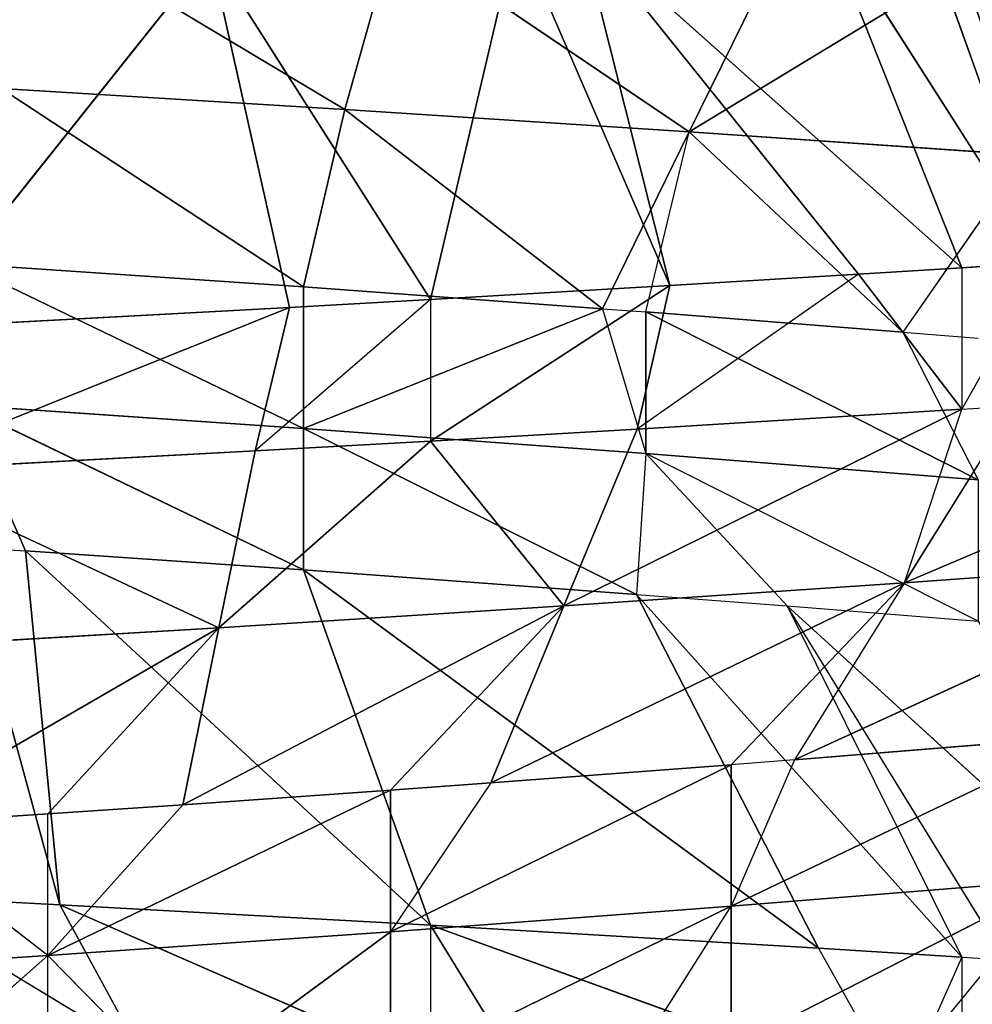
# Model space of a CAD drawing. Extents: x 186 to 416, y 0 to 124.
# Tile 285 of 656: x 245.762 to 246.351, y 120.433 to 121.041. Entities that reach past the tile are written whole.
import ezdxf

# ---------------------------------------------------------------- set-up
doc = ezdxf.new("R2010")
doc.units = 0
doc.header["$LTSCALE"] = 25.4
doc.layers.get('0').update_dxf_attribs({"color": 13, "linetype": 'CONTINUOUS'})

# ---------------------------------------------------------------- blocks, each defined once
blk = doc.blocks.new('PILLS-I-PLAFON-8266-8272_0')
at = {"color": 250}
for p, q in [((60.85142, 52.99337, 3.39815), (60.6, 53.00964, 3.49916)), ((60.6, 53.00964, 3.49916), (60.83025, 52.996, 3.48682)), ((60.85142, 52.99337, 3.39815), (60.6, 53.00964, 3.49916)), ((60.80788, 52.80788, 3.5962), (60.6, 53.00964, 3.49916)), ((60.80788, 52.80788, 3.5962), (60.6, 53.00964, 3.49916)), ((60.6, 53.00964, 3.49916), (60.83025, 52.996, 3.48682)), ((60.85142, 52.99337, 3.39815), (60.6183, 53.00956, 3.41071)), ((60.6183, 53.00956, 3.41071), (60.80257, 52.61764, 3.1794)), ((60.6183, 53.00956, 3.41071), (60.80257, 52.61764, 3.1794)), ((60.85142, 52.99337, 3.39815), (60.6183, 53.00956, 3.41071)), ((60.85142, 52.99337, 3.39815), (60.80257, 52.61764, 3.1794)), ((60.85142, 52.99337, 3.39815), (60.80257, 52.61764, 3.1794)), ((60.80788, 52.80788, 3.5962), (60.83025, 52.996, 3.48682)), ((60.80788, 52.80788, 3.5962), (60.83025, 52.996, 3.48682)), ((60.93861, 52.98002, 3.39323), (60.83025, 52.996, 3.48682)), ((60.85142, 52.99337, 3.39815), (60.83025, 52.996, 3.48682)), ((60.83025, 52.996, 3.48682), (60.93862, 52.98001, 3.48073)), ((60.93861, 52.98002, 3.39323), (60.85142, 52.99337, 3.39815)), ((60.93861, 52.98002, 3.39323), (60.80257, 52.61764, 3.1794)), ((60.93861, 52.98002, 3.39323), (60.80257, 52.61764, 3.1794)), ((60.93862, 52.98001, 3.48073), (60.80788, 52.80788, 3.5962)), ((60.93862, 52.98001, 3.48073), (60.80788, 52.80788, 3.5962)), ((61.08647, 52.94799, 3.38461), (60.93861, 52.98002, 3.39323)), ((60.93861, 52.98002, 3.39323), (60.93862, 52.98001, 3.48073)), ((60.93861, 52.98002, 3.39323), (60.99195, 52.58108, 3.16586)), ((60.93861, 52.98002, 3.39323), (60.99195, 52.58108, 3.16586)), ((61.08647, 52.94799, 3.38461), (60.93861, 52.98002, 3.39323)), ((61.08647, 52.94799, 3.38461), (60.93862, 52.98001, 3.48073)), ((60.93862, 52.98001, 3.48073), (61.06639, 52.95304, 3.4733)), ((61.08647, 52.94799, 3.38461), (60.93862, 52.98001, 3.48073)), ((60.93862, 52.98001, 3.48073), (61.06639, 52.95304, 3.4733)), ((60.93862, 52.98001, 3.48073), (61.02108, 52.7691, 3.58268)), ((60.93862, 52.98001, 3.48073), (61.02108, 52.7691, 3.58268)), ((61.06639, 52.95304, 3.4733), (61.02108, 52.7691, 3.58268)), ((61.06639, 52.95304, 3.4733), (61.02108, 52.7691, 3.58268)), ((61.20303, 52.91405, 3.37756), (61.06639, 52.95304, 3.4733)), ((61.06639, 52.95304, 3.4733), (61.26694, 52.89204, 3.46109)), ((61.08647, 52.94799, 3.38461), (61.06639, 52.95304, 3.4733)), ((61.06639, 52.95304, 3.4733), (61.26694, 52.89204, 3.46109)), ((61.08647, 52.94799, 3.38461), (60.99195, 52.58108, 3.16586)), ((61.08647, 52.94799, 3.38461), (60.99195, 52.58108, 3.16586)), ((61.08647, 52.94799, 3.38461), (61.03087, 52.57052, 3.16297)), ((61.08647, 52.94799, 3.38461), (61.03087, 52.57052, 3.16297)), ((61.20303, 52.91405, 3.37756), (61.08647, 52.94799, 3.38461)), ((61.20303, 52.91405, 3.37756), (61.03087, 52.57052, 3.16297)), ((61.20303, 52.91405, 3.37756), (61.03087, 52.57052, 3.16297)), ((61.20303, 52.91405, 3.37756), (61.26694, 52.89204, 3.46109)), ((61.26693, 52.89204, 3.37359), (61.20303, 52.91405, 3.37756)), ((61.02108, 52.7691, 3.58268), (61.26694, 52.89204, 3.46109)), ((61.02108, 52.7691, 3.58268), (61.26694, 52.89204, 3.46109)), ((61.03087, 52.57052, 3.16297), (61.26693, 52.89204, 3.37359)), ((61.03087, 52.57052, 3.16297), (61.26693, 52.89204, 3.37359)), ((61.26693, 52.89204, 3.37359), (61.17849, 52.52038, 3.15161)), ((61.26693, 52.89204, 3.37359), (61.17849, 52.52038, 3.15161)), ((61.2315, 52.70304, 3.56842), (61.26694, 52.89204, 3.46109)), ((61.26693, 52.89204, 3.37359), (61.26694, 52.89204, 3.46109)), ((61.31799, 52.87265, 3.37036), (61.26693, 52.89204, 3.37359)), ((61.31799, 52.87265, 3.37036), (61.26694, 52.89204, 3.46109)), ((61.26694, 52.89204, 3.46109), (61.29945, 52.87988, 3.45904)), ((61.2315, 52.70304, 3.56842), (61.29945, 52.87988, 3.45904)), ((61.31799, 52.87265, 3.37036), (61.17849, 52.52038, 3.15161)), ((61.31799, 52.87265, 3.37036), (61.17849, 52.52038, 3.15161)), ((61.31799, 52.87265, 3.37036), (61.238, 52.49538, 3.14686)), ((61.31799, 52.87265, 3.37036), (61.238, 52.49538, 3.14686)), ((60.80788, 52.80788, 3.5962), (60.59688, 52.82019, 3.60872)), ((60.80788, 52.80788, 3.5962), (60.59688, 52.82019, 3.60872)), ((60.80788, 52.80788, 3.5962), (60.59721, 52.63075, 3.71809)), ((60.80788, 52.80788, 3.5962), (60.59721, 52.63075, 3.71809)), ((60.70209, 52.62743, 3.71122), (60.80788, 52.80788, 3.5962)), ((60.70209, 52.62743, 3.71122), (60.80788, 52.80788, 3.5962)), ((60.80788, 52.80788, 3.5962), (60.78551, 52.61976, 3.70557)), ((60.80788, 52.80788, 3.5962), (60.78551, 52.61976, 3.70557)), ((60.80788, 52.80788, 3.5962), (61.02108, 52.7691, 3.58268)), ((60.80788, 52.80788, 3.5962), (61.02108, 52.7691, 3.58268)), ((61.52367, 52.777, 3.44435), (61.2315, 52.70304, 3.56842)), ((61.52367, 52.777, 3.44435), (61.2315, 52.70304, 3.56842)), ((61.02108, 52.7691, 3.58268), (60.78551, 52.61976, 3.70557)), ((61.02108, 52.7691, 3.58268), (60.78551, 52.61976, 3.70557)), ((60.91388, 52.59908, 3.69655), (61.02108, 52.7691, 3.58268)), ((60.91388, 52.59908, 3.69655), (61.02108, 52.7691, 3.58268)), ((60.97577, 52.58516, 3.69205), (61.02108, 52.7691, 3.58268)), ((60.97577, 52.58516, 3.69205), (61.02108, 52.7691, 3.58268)), ((61.2315, 52.70304, 3.56842), (61.02108, 52.7691, 3.58268)), ((61.2315, 52.70304, 3.56842), (61.02108, 52.7691, 3.58268)), ((60.97577, 52.58516, 3.69205), (61.2315, 52.70304, 3.56842)), ((60.97577, 52.58516, 3.69205), (61.2315, 52.70304, 3.56842)), ((61.12444, 52.54064, 3.68084), (61.2315, 52.70304, 3.56842)), ((61.2315, 52.70304, 3.56842), (61.16355, 52.52621, 3.67779)), ((61.43394, 52.61016, 3.55372), (61.2315, 52.70304, 3.56842)), ((61.43394, 52.61016, 3.55372), (61.2315, 52.70304, 3.56842)), ((60.70209, 52.62743, 3.79872), (60.49305, 52.62711, 3.81243)), ((60.70209, 52.62743, 3.79872), (60.49305, 52.62711, 3.81243)), ((60.59521, 52.63075, 3.89322), (60.70209, 52.62743, 3.79872)), ((60.70209, 52.62743, 3.79872), (60.59721, 52.63075, 3.71809)), ((60.70209, 52.62743, 3.71122), (60.59721, 52.63075, 3.71809)), ((60.70209, 52.62743, 3.88622), (60.70209, 52.62743, 3.79872)), ((60.70209, 52.62743, 3.79872), (60.70209, 52.62743, 3.71122)), ((60.91388, 52.59908, 3.78405), (60.70209, 52.62743, 3.79872)), ((60.70209, 52.62743, 3.79872), (60.78263, 52.62011, 3.88077)), ((60.91388, 52.59908, 3.69655), (60.70209, 52.62743, 3.79872)), ((60.91388, 52.59908, 3.78405), (60.70209, 52.62743, 3.79872)), ((60.91388, 52.59908, 3.69655), (60.70209, 52.62743, 3.79872)), ((60.78551, 52.61976, 3.70557), (60.70209, 52.62743, 3.79872)), ((60.78551, 52.61976, 3.70557), (60.70209, 52.62743, 3.71122)), ((60.78263, 52.62011, 3.88077), (60.91388, 52.59908, 3.78405)), ((60.78263, 52.62011, 3.88077), (60.91388, 52.59908, 3.78405)), ((60.91388, 52.59908, 3.69655), (60.78551, 52.61976, 3.70557)), ((60.91388, 52.59908, 3.69655), (60.78551, 52.61976, 3.70557)), ((61.16355, 52.52621, 3.67779), (61.43394, 52.61016, 3.55372)), ((61.16355, 52.52621, 3.67779), (61.43394, 52.61016, 3.55372)), ((61.12444, 52.54064, 3.76834), (60.91388, 52.59908, 3.87155)), ((61.12444, 52.54064, 3.68084), (60.91388, 52.59908, 3.78405)), ((60.91388, 52.59908, 3.78405), (61.12444, 52.54064, 3.76834)), ((60.91388, 52.59908, 3.78405), (61.12444, 52.54064, 3.76834)), ((60.91388, 52.59908, 3.78405), (60.91388, 52.59908, 3.87155)), ((61.12444, 52.54064, 3.76834), (60.91388, 52.59908, 3.87155)), ((60.91388, 52.59908, 3.78405), (60.91388, 52.59908, 3.87155)), ((60.97577, 52.58516, 3.69205), (60.91388, 52.59908, 3.78405)), ((61.12444, 52.54064, 3.68084), (60.91388, 52.59908, 3.78405)), ((60.91388, 52.59908, 3.69655), (60.91388, 52.59908, 3.78405)), ((60.97577, 52.58516, 3.69205), (60.91388, 52.59908, 3.69655)), ((61.12444, 52.54064, 3.68084), (60.97577, 52.58516, 3.69205)), ((61.12444, 52.54064, 3.68084), (60.97577, 52.58516, 3.69205)), ((61.06616, 52.56001, 3.86031), (61.12444, 52.54064, 3.76834)), ((61.16355, 52.52621, 3.67779), (61.12444, 52.54064, 3.68084)), ((61.12444, 52.54064, 3.85584), (61.12444, 52.54064, 3.76834)), ((61.12444, 52.54064, 3.85584), (61.32735, 52.45225, 3.75201)), ((61.32735, 52.45225, 3.75201), (61.12444, 52.54064, 3.76834)), ((61.3442, 52.44332, 3.6631), (61.12444, 52.54064, 3.76834)), ((61.32735, 52.45225, 3.75201), (61.12444, 52.54064, 3.76834)), ((61.3442, 52.44332, 3.6631), (61.12444, 52.54064, 3.76834)), ((61.16355, 52.52621, 3.67779), (61.12444, 52.54064, 3.76834)), ((61.12444, 52.54064, 3.68084), (61.12444, 52.54064, 3.76834)), ((61.3442, 52.44332, 3.6631), (61.16355, 52.52621, 3.67779)), ((61.3442, 52.44332, 3.6631), (61.16355, 52.52621, 3.67779)), ((61.25031, 52.48985, 3.84586), (61.32735, 52.45225, 3.75201)), ((61.27701, 49.64188, 3.59214), (61.07155, 49.56096, 3.48843)), ((61.07155, 49.56096, 3.48843), (61.27701, 49.64188, 3.50464)), ((61.07155, 49.56096, 3.40093), (61.27701, 49.64188, 3.50464)), ((61.07155, 49.56096, 3.48843), (61.27701, 49.64188, 3.50464)), ((61.07155, 49.56096, 3.40093), (61.27701, 49.64188, 3.50464)), ((61.15892, 49.59131, 3.58267), (61.27701, 49.64188, 3.59214)), ((61.23054, 49.62061, 3.41337), (61.27701, 49.64188, 3.41714)), ((61.23054, 49.62061, 3.41337), (61.27701, 49.64188, 3.50464)), ((61.07155, 49.56096, 3.40093), (61.23054, 49.62061, 3.41337)), ((61.07155, 49.56096, 3.40093), (61.23054, 49.62061, 3.41337)), ((61.09846, 49.37112, 3.28953), (61.23054, 49.62061, 3.41337)), ((61.09846, 49.37112, 3.28953), (61.23054, 49.62061, 3.41337)), ((61.30657, 49.44709, 3.30399), (61.23054, 49.62061, 3.41337)), ((61.06597, 49.55922, 3.5755), (61.15892, 49.59131, 3.58267)), ((61.15892, 49.59131, 3.58267), (61.07155, 49.56096, 3.48843)), ((61.15892, 49.59131, 3.58267), (61.26694, 49.22724, 3.79974)), ((61.40691, 49.28443, 3.8087), (61.15892, 49.59131, 3.58267)), ((61.40691, 49.28443, 3.8087), (61.15892, 49.59131, 3.58267)), ((61.29371, 49.23721, 3.80142), (61.15892, 49.59131, 3.58267)), ((60.86009, 49.5102, 3.47294), (61.07155, 49.56096, 3.48843)), ((60.86009, 49.5102, 3.47294), (61.07155, 49.56096, 3.48843)), ((60.86009, 49.5102, 3.56044), (61.06597, 49.55922, 3.5755)), ((60.86009, 49.5102, 3.47294), (61.06597, 49.55922, 3.5755)), ((60.86009, 49.5102, 3.56044), (61.06597, 49.55922, 3.5755)), ((60.86009, 49.5102, 3.47294), (61.06597, 49.55922, 3.5755)), ((61.04483, 49.55281, 3.39891), (61.07155, 49.56096, 3.40093)), ((61.04483, 49.55281, 3.39891), (61.07155, 49.56096, 3.48843)), ((61.07155, 49.56096, 3.48843), (61.06597, 49.55922, 3.5755)), ((61.06597, 49.55922, 3.5755), (61.17834, 49.19738, 3.79425)), ((61.06597, 49.55922, 3.5755), (61.17834, 49.19738, 3.79425)), ((61.06597, 49.55922, 3.5755), (61.26694, 49.22724, 3.79974)), ((61.06597, 49.55922, 3.5755), (61.26694, 49.22724, 3.79974)), ((61.07155, 49.56096, 3.40093), (61.07155, 49.56096, 3.48843)), ((61.07155, 49.56096, 3.40093), (61.09846, 49.37112, 3.28953)), ((60.86009, 49.5102, 3.38544), (61.04483, 49.55281, 3.39891)), ((61.04483, 49.55281, 3.39891), (60.86009, 49.5102, 3.47294)), ((61.04483, 49.55281, 3.39891), (60.86009, 49.5102, 3.47294)), ((60.86009, 49.5102, 3.38544), (61.04483, 49.55281, 3.39891)), ((61.04483, 49.55281, 3.39891), (60.88568, 49.32242, 3.27571)), ((61.04483, 49.55281, 3.39891), (60.88568, 49.32242, 3.27571)), ((61.04483, 49.55281, 3.39891), (61.09846, 49.37112, 3.28953)), ((60.64895, 49.48929, 3.45859), (60.86009, 49.5102, 3.56044)), ((60.64895, 49.48929, 3.37109), (60.86009, 49.5102, 3.47294)), ((60.86009, 49.5102, 3.47294), (60.64895, 49.48929, 3.45859)), ((60.86009, 49.5102, 3.47294), (60.64895, 49.48929, 3.45859)), ((60.64895, 49.48929, 3.45859), (60.86009, 49.5102, 3.56044)), ((60.64895, 49.48929, 3.37109), (60.86009, 49.5102, 3.38544)), ((60.64895, 49.48929, 3.37109), (60.86009, 49.5102, 3.47294)), ((60.64895, 49.48929, 3.37109), (60.86009, 49.5102, 3.38544)), ((60.86009, 49.5102, 3.38544), (60.67333, 49.30061, 3.2628)), ((60.86009, 49.5102, 3.38544), (60.67333, 49.30061, 3.2628)), ((60.68822, 49.491, 3.54868), (60.86009, 49.5102, 3.56044)), ((60.68822, 49.491, 3.54868), (60.86009, 49.5102, 3.56044)), ((60.86009, 49.5102, 3.56044), (60.93861, 49.13927, 3.78009)), ((60.86009, 49.5102, 3.56044), (60.93861, 49.13927, 3.78009)), ((60.86009, 49.5102, 3.56044), (61.17834, 49.19738, 3.79425)), ((60.86009, 49.5102, 3.56044), (61.17834, 49.19738, 3.79425)), ((60.86009, 49.5102, 3.56044), (60.86009, 49.5102, 3.47294)), ((60.86009, 49.5102, 3.56044), (60.86009, 49.5102, 3.47294)), ((60.86009, 49.5102, 3.38544), (60.86009, 49.5102, 3.47294)), ((60.86009, 49.5102, 3.38544), (60.86009, 49.5102, 3.47294)), ((60.86009, 49.5102, 3.38544), (60.88568, 49.32242, 3.27571)), ((60.86009, 49.5102, 3.38544), (60.88568, 49.32242, 3.27571)), ((60.64895, 49.48929, 3.54609), (60.68822, 49.491, 3.54868)), ((60.64895, 49.48929, 3.45859), (60.68822, 49.491, 3.54868)), ((60.64895, 49.48929, 3.54609), (60.7095, 49.11272, 3.76743)), ((60.64895, 49.48929, 3.54609), (60.7095, 49.11272, 3.76743)), ((60.68822, 49.491, 3.54868), (60.7095, 49.11272, 3.76743)), ((60.68822, 49.491, 3.54868), (60.7095, 49.11272, 3.76743)), ((60.68822, 49.491, 3.54868), (60.93861, 49.13927, 3.78009)), ((60.68822, 49.491, 3.54868), (60.93861, 49.13927, 3.78009)), ((61.30657, 49.44709, 3.30399), (61.09846, 49.37112, 3.28953)), ((61.30657, 49.44709, 3.30399), (61.09846, 49.37112, 3.28953)), ((60.88568, 49.32242, 3.27571), (61.09846, 49.37112, 3.28953)), ((60.88568, 49.32242, 3.27571), (61.09846, 49.37112, 3.28953)), ((61.09846, 49.37112, 3.28953), (60.91642, 49.13549, 3.16633)), ((61.09846, 49.37112, 3.28953), (60.91642, 49.13549, 3.16633)), ((61.1521, 49.18943, 3.18016), (61.09846, 49.37112, 3.28953)), ((61.26694, 49.22724, 3.18724), (61.09846, 49.37112, 3.28953)), ((61.1521, 49.18943, 3.18016), (61.09846, 49.37112, 3.28953)), ((61.26694, 49.22724, 3.18724), (61.09846, 49.37112, 3.28953)), ((60.67333, 49.30061, 3.2628), (60.88568, 49.32242, 3.27571)), ((60.67333, 49.30061, 3.2628), (60.88568, 49.32242, 3.27571)), ((60.68122, 49.11133, 3.15342), (60.88568, 49.32242, 3.27571)), ((60.68122, 49.11133, 3.15342), (60.88568, 49.32242, 3.27571)), ((60.88568, 49.32242, 3.27571), (60.91642, 49.13549, 3.16633)), ((60.88568, 49.32242, 3.27571), (60.91642, 49.13549, 3.16633)), ((61.26694, 49.22724, 3.79974), (61.29371, 49.23721, 3.80142)), ((61.17834, 49.19738, 3.79425), (61.26694, 49.22724, 3.79974)), ((61.26694, 49.22724, 3.79974), (61.22902, 49.21388, 3.88487)), ((61.26694, 49.22724, 3.79974), (61.26693, 49.22724, 3.88724)), ((60.93861, 49.13927, 3.78009), (61.22902, 49.21388, 3.88487)), ((60.93861, 49.13927, 3.78009), (61.22902, 49.21388, 3.88487)), ((61.17834, 49.19738, 3.79425), (61.22902, 49.21388, 3.88487)), ((60.93861, 49.13927, 3.78009), (61.17834, 49.19738, 3.79425)), ((60.93861, 49.13927, 3.78009), (61.17834, 49.19738, 3.79425)), ((60.93861, 49.13927, 3.78009), (60.99442, 49.14995, 3.87081)), ((60.7095, 49.11272, 3.76743), (60.93861, 49.13927, 3.86759)), ((60.7095, 49.11272, 3.76743), (60.93861, 49.13927, 3.86759)), ((60.7095, 49.11272, 3.76743), (60.93861, 49.13927, 3.78009)), ((60.7095, 49.11272, 3.76743), (60.93861, 49.13927, 3.78009)), ((60.93861, 49.13927, 3.78009), (60.93861, 49.13927, 3.86759)), ((60.6, 49.10964, 3.76166), (60.75846, 49.11609, 3.85757)), ((60.7095, 49.11272, 3.76743), (60.75846, 49.11609, 3.85757)), ((60.6, 49.10964, 3.76166), (60.7095, 49.11272, 3.76743))]:
    blk.add_line(p, q, dxfattribs=at)
mesh = blk.add_polyface(dxfattribs=at)
corners = [(60.80788, 52.80788, 3.5962), (60.6, 53.00964, 3.49916), (60.59688, 52.82019, 3.60872)]
mesh.append_faces([[corners[k] for k in face] for face in [(0, 1, 2)]], dxfattribs={"color": 250})
mesh = blk.add_polyface(dxfattribs=at)
corners = [(60.6, 53.00964, 3.49916), (60.83025, 52.996, 3.48682), (60.85142, 52.99337, 3.39815)]
mesh.append_faces([[corners[k] for k in face] for face in [(0, 1, 2)]], dxfattribs={"color": 250})
mesh = blk.add_polyface(dxfattribs=at)
corners = [(60.6, 53.00964, 3.49916), (60.85142, 52.99337, 3.39815), (60.6183, 53.00956, 3.41071)]
mesh.append_faces([[corners[k] for k in face] for face in [(0, 1, 2)]], dxfattribs={"color": 250})
mesh = blk.add_polyface(dxfattribs=at)
corners = [(60.83025, 52.996, 3.48682), (60.6, 53.00964, 3.49916), (60.80788, 52.80788, 3.5962)]
mesh.append_faces([[corners[k] for k in face] for face in [(0, 1, 2)]], dxfattribs={"color": 250})
mesh = blk.add_polyface(dxfattribs=at)
corners = [(60.80257, 52.61764, 3.1794), (60.6086, 52.63073, 3.19236), (60.6183, 53.00956, 3.41071)]
mesh.append_faces([[corners[k] for k in face] for face in [(0, 1, 2)]], dxfattribs={"color": 250})
mesh = blk.add_polyface(dxfattribs=at)
corners = [(60.85142, 52.99337, 3.39815), (60.80257, 52.61764, 3.1794), (60.6183, 53.00956, 3.41071)]
mesh.append_faces([[corners[k] for k in face] for face in [(0, 1, 2)]], dxfattribs={"color": 250})
mesh = blk.add_polyface(dxfattribs=at)
corners = [(60.93861, 52.98002, 3.39323), (60.80257, 52.61764, 3.1794), (60.85142, 52.99337, 3.39815)]
mesh.append_faces([[corners[k] for k in face] for face in [(0, 1, 2)]], dxfattribs={"color": 250})
mesh = blk.add_polyface(dxfattribs=at)
corners = [(60.93862, 52.98001, 3.48073), (60.83025, 52.996, 3.48682), (60.80788, 52.80788, 3.5962)]
mesh.append_faces([[corners[k] for k in face] for face in [(0, 1, 2)]], dxfattribs={"color": 250})
mesh = blk.add_polyface(dxfattribs=at)
corners = [(60.99195, 52.58108, 3.16586), (60.80257, 52.61764, 3.1794), (60.93861, 52.98002, 3.39323)]
mesh.append_faces([[corners[k] for k in face] for face in [(0, 1, 2)]], dxfattribs={"color": 250})
mesh = blk.add_polyface(dxfattribs=at)
corners = [(61.02108, 52.7691, 3.58268), (60.93862, 52.98001, 3.48073), (60.80788, 52.80788, 3.5962)]
mesh.append_faces([[corners[k] for k in face] for face in [(0, 1, 2)]], dxfattribs={"color": 250})
mesh = blk.add_polyface(dxfattribs=at)
corners = [(60.93862, 52.98001, 3.48073), (61.08647, 52.94799, 3.38461), (60.93861, 52.98002, 3.39323)]
mesh.append_faces([[corners[k] for k in face] for face in [(0, 1, 2)]], dxfattribs={"color": 250})
mesh = blk.add_polyface(dxfattribs=at)
corners = [(61.08647, 52.94799, 3.38461), (60.99195, 52.58108, 3.16586), (60.93861, 52.98002, 3.39323)]
mesh.append_faces([[corners[k] for k in face] for face in [(0, 1, 2)]], dxfattribs={"color": 250})
mesh = blk.add_polyface(dxfattribs=at)
corners = [(60.93862, 52.98001, 3.48073), (61.06639, 52.95304, 3.4733), (61.08647, 52.94799, 3.38461)]
mesh.append_faces([[corners[k] for k in face] for face in [(0, 1, 2)]], dxfattribs={"color": 250})
mesh = blk.add_polyface(dxfattribs=at)
corners = [(61.06639, 52.95304, 3.4733), (60.93862, 52.98001, 3.48073), (61.02108, 52.7691, 3.58268)]
mesh.append_faces([[corners[k] for k in face] for face in [(0, 1, 2)]], dxfattribs={"color": 250})
mesh = blk.add_polyface(dxfattribs=at)
corners = [(61.26694, 52.89204, 3.46109), (61.06639, 52.95304, 3.4733), (61.02108, 52.7691, 3.58268)]
mesh.append_faces([[corners[k] for k in face] for face in [(0, 1, 2)]], dxfattribs={"color": 250})
mesh = blk.add_polyface(dxfattribs=at)
corners = [(61.06639, 52.95304, 3.4733), (61.26694, 52.89204, 3.46109), (61.20303, 52.91405, 3.37756)]
mesh.append_faces([[corners[k] for k in face] for face in [(0, 1, 2)]], dxfattribs={"color": 250})
mesh = blk.add_polyface(dxfattribs=at)
corners = [(61.08647, 52.94799, 3.38461), (61.03087, 52.57052, 3.16297), (60.99195, 52.58108, 3.16586)]
mesh.append_faces([[corners[k] for k in face] for face in [(0, 1, 2)]], dxfattribs={"color": 250})
mesh = blk.add_polyface(dxfattribs=at)
corners = [(61.20303, 52.91405, 3.37756), (61.03087, 52.57052, 3.16297), (61.08647, 52.94799, 3.38461)]
mesh.append_faces([[corners[k] for k in face] for face in [(0, 1, 2)]], dxfattribs={"color": 250})
mesh = blk.add_polyface(dxfattribs=at)
corners = [(61.26693, 52.89204, 3.37359), (61.03087, 52.57052, 3.16297), (61.20303, 52.91405, 3.37756)]
mesh.append_faces([[corners[k] for k in face] for face in [(0, 1, 2)]], dxfattribs={"color": 250})
mesh = blk.add_polyface(dxfattribs=at)
corners = [(61.26694, 52.89204, 3.46109), (61.02108, 52.7691, 3.58268), (61.2315, 52.70304, 3.56842)]
mesh.append_faces([[corners[k] for k in face] for face in [(0, 1, 2)]], dxfattribs={"color": 250})
mesh = blk.add_polyface(dxfattribs=at)
corners = [(61.26693, 52.89204, 3.37359), (61.17849, 52.52038, 3.15161), (61.03087, 52.57052, 3.16297)]
mesh.append_faces([[corners[k] for k in face] for face in [(0, 1, 2)]], dxfattribs={"color": 250})
mesh = blk.add_polyface(dxfattribs=at)
corners = [(61.31799, 52.87265, 3.37036), (61.17849, 52.52038, 3.15161), (61.26693, 52.89204, 3.37359)]
mesh.append_faces([[corners[k] for k in face] for face in [(0, 1, 2)]], dxfattribs={"color": 250})
mesh = blk.add_polyface(dxfattribs=at)
corners = [(61.52367, 52.777, 3.44435), (61.29945, 52.87988, 3.45904), (61.2315, 52.70304, 3.56842)]
mesh.append_faces([[corners[k] for k in face] for face in [(0, 1, 2)]], dxfattribs={"color": 250})
mesh = blk.add_polyface(dxfattribs=at)
corners = [(61.31799, 52.87265, 3.37036), (61.238, 52.49538, 3.14686), (61.17849, 52.52038, 3.15161)]
mesh.append_faces([[corners[k] for k in face] for face in [(0, 1, 2)]], dxfattribs={"color": 250})
mesh = blk.add_polyface(dxfattribs=at)
corners = [(61.43065, 52.82388, 3.36307), (61.238, 52.49538, 3.14686), (61.31799, 52.87265, 3.37036)]
mesh.append_faces([[corners[k] for k in face] for face in [(0, 1, 2)]], dxfattribs={"color": 250})
mesh = blk.add_polyface(dxfattribs=at)
corners = [(61.43065, 52.82388, 3.36307), (61.35759, 52.43603, 3.13696), (61.238, 52.49538, 3.14686)]
mesh.append_faces([[corners[k] for k in face] for face in [(0, 1, 2)]], dxfattribs={"color": 250})
mesh = blk.add_polyface(dxfattribs=at)
corners = [(60.80788, 52.80788, 3.5962), (60.59688, 52.82019, 3.60872), (60.59721, 52.63075, 3.71809)]
mesh.append_faces([[corners[k] for k in face] for face in [(0, 1, 2)]], dxfattribs={"color": 250})
mesh = blk.add_polyface(dxfattribs=at)
corners = [(60.80788, 52.80788, 3.5962), (60.59721, 52.63075, 3.71809), (60.70209, 52.62743, 3.71122)]
mesh.append_faces([[corners[k] for k in face] for face in [(0, 1, 2)]], dxfattribs={"color": 250})
mesh = blk.add_polyface(dxfattribs=at)
corners = [(60.80788, 52.80788, 3.5962), (60.70209, 52.62743, 3.71122), (60.78551, 52.61976, 3.70557)]
mesh.append_faces([[corners[k] for k in face] for face in [(0, 1, 2)]], dxfattribs={"color": 250})
mesh = blk.add_polyface(dxfattribs=at)
corners = [(61.02108, 52.7691, 3.58268), (60.80788, 52.80788, 3.5962), (60.78551, 52.61976, 3.70557)]
mesh.append_faces([[corners[k] for k in face] for face in [(0, 1, 2)]], dxfattribs={"color": 250})
mesh = blk.add_polyface(dxfattribs=at)
corners = [(61.52367, 52.777, 3.44435), (61.2315, 52.70304, 3.56842), (61.43394, 52.61016, 3.55372)]
mesh.append_faces([[corners[k] for k in face] for face in [(0, 1, 2)]], dxfattribs={"color": 250})
mesh = blk.add_polyface(dxfattribs=at)
corners = [(61.02108, 52.7691, 3.58268), (60.78551, 52.61976, 3.70557), (60.91388, 52.59908, 3.69655)]
mesh.append_faces([[corners[k] for k in face] for face in [(0, 1, 2)]], dxfattribs={"color": 250})
mesh = blk.add_polyface(dxfattribs=at)
corners = [(61.02108, 52.7691, 3.58268), (60.91388, 52.59908, 3.69655), (60.97577, 52.58516, 3.69205)]
mesh.append_faces([[corners[k] for k in face] for face in [(0, 1, 2)]], dxfattribs={"color": 250})
mesh = blk.add_polyface(dxfattribs=at)
corners = [(61.2315, 52.70304, 3.56842), (61.02108, 52.7691, 3.58268), (60.97577, 52.58516, 3.69205)]
mesh.append_faces([[corners[k] for k in face] for face in [(0, 1, 2)]], dxfattribs={"color": 250})
mesh = blk.add_polyface(dxfattribs=at)
corners = [(61.2315, 52.70304, 3.56842), (60.97577, 52.58516, 3.69205), (61.12444, 52.54064, 3.68084)]
mesh.append_faces([[corners[k] for k in face] for face in [(0, 1, 2)]], dxfattribs={"color": 250})
mesh = blk.add_polyface(dxfattribs=at)
corners = [(61.43394, 52.61016, 3.55372), (61.2315, 52.70304, 3.56842), (61.16355, 52.52621, 3.67779)]
mesh.append_faces([[corners[k] for k in face] for face in [(0, 1, 2)]], dxfattribs={"color": 250})
mesh = blk.add_polyface(dxfattribs=at)
corners = [(60.59521, 52.63075, 3.89322), (60.70209, 52.62743, 3.79872), (60.49305, 52.62711, 3.81243)]
mesh.append_faces([[corners[k] for k in face] for face in [(0, 1, 2)]], dxfattribs={"color": 250})
mesh = blk.add_polyface(dxfattribs=at)
corners = [(60.49305, 52.62711, 3.81243), (60.70209, 52.62743, 3.79872), (60.59721, 52.63075, 3.71809)]
mesh.append_faces([[corners[k] for k in face] for face in [(0, 1, 2)]], dxfattribs={"color": 250})
mesh = blk.add_polyface(dxfattribs=at)
corners = [(60.78263, 52.62011, 3.88077), (60.91388, 52.59908, 3.78405), (60.70209, 52.62743, 3.79872)]
mesh.append_faces([[corners[k] for k in face] for face in [(0, 1, 2)]], dxfattribs={"color": 250})
mesh = blk.add_polyface(dxfattribs=at)
corners = [(60.70209, 52.62743, 3.79872), (60.91388, 52.59908, 3.78405), (60.91388, 52.59908, 3.69655)]
mesh.append_faces([[corners[k] for k in face] for face in [(0, 1, 2)]], dxfattribs={"color": 250})
mesh = blk.add_polyface(dxfattribs=at)
corners = [(60.70209, 52.62743, 3.79872), (60.91388, 52.59908, 3.69655), (60.78551, 52.61976, 3.70557)]
mesh.append_faces([[corners[k] for k in face] for face in [(0, 1, 2)]], dxfattribs={"color": 250})
mesh = blk.add_polyface(dxfattribs=at)
corners = [(60.78263, 52.62011, 3.88077), (60.91388, 52.59908, 3.87155), (60.91388, 52.59908, 3.78405)]
mesh.append_faces([[corners[k] for k in face] for face in [(0, 1, 2)]], dxfattribs={"color": 250})
mesh = blk.add_polyface(dxfattribs=at)
corners = [(61.43394, 52.61016, 3.55372), (61.16355, 52.52621, 3.67779), (61.3442, 52.44332, 3.6631)]
mesh.append_faces([[corners[k] for k in face] for face in [(0, 1, 2)]], dxfattribs={"color": 250})
mesh = blk.add_polyface(dxfattribs=at)
corners = [(60.91388, 52.59908, 3.87155), (61.06616, 52.56001, 3.86031), (61.12444, 52.54064, 3.76834)]
mesh.append_faces([[corners[k] for k in face] for face in [(0, 1, 2)]], dxfattribs={"color": 250})
mesh = blk.add_polyface(dxfattribs=at)
corners = [(60.91388, 52.59908, 3.78405), (61.12444, 52.54064, 3.76834), (61.12444, 52.54064, 3.68084)]
mesh.append_faces([[corners[k] for k in face] for face in [(0, 1, 2)]], dxfattribs={"color": 250})
mesh = blk.add_polyface(dxfattribs=at)
corners = [(60.91388, 52.59908, 3.87155), (61.12444, 52.54064, 3.76834), (60.91388, 52.59908, 3.78405)]
mesh.append_faces([[corners[k] for k in face] for face in [(0, 1, 2)]], dxfattribs={"color": 250})
mesh = blk.add_polyface(dxfattribs=at)
corners = [(60.91388, 52.59908, 3.78405), (61.12444, 52.54064, 3.68084), (60.97577, 52.58516, 3.69205)]
mesh.append_faces([[corners[k] for k in face] for face in [(0, 1, 2)]], dxfattribs={"color": 250})
mesh = blk.add_polyface(dxfattribs=at)
corners = [(61.12444, 52.54064, 3.85584), (61.32735, 52.45225, 3.75201), (61.12444, 52.54064, 3.76834)]
mesh.append_faces([[corners[k] for k in face] for face in [(0, 1, 2)]], dxfattribs={"color": 250})
mesh = blk.add_polyface(dxfattribs=at)
corners = [(61.12444, 52.54064, 3.76834), (61.32735, 52.45225, 3.75201), (61.3442, 52.44332, 3.6631)]
mesh.append_faces([[corners[k] for k in face] for face in [(0, 1, 2)]], dxfattribs={"color": 250})
mesh = blk.add_polyface(dxfattribs=at)
corners = [(61.12444, 52.54064, 3.76834), (61.3442, 52.44332, 3.6631), (61.16355, 52.52621, 3.67779)]
mesh.append_faces([[corners[k] for k in face] for face in [(0, 1, 2)]], dxfattribs={"color": 250})
mesh = blk.add_polyface(dxfattribs=at)
corners = [(61.27701, 49.64188, 3.59214), (61.07155, 49.56096, 3.48843), (61.27701, 49.64188, 3.50464)]
mesh.append_faces([[corners[k] for k in face] for face in [(0, 1, 2)]], dxfattribs={"color": 250})
mesh = blk.add_polyface(dxfattribs=at)
corners = [(61.27701, 49.64188, 3.50464), (61.07155, 49.56096, 3.48843), (61.07155, 49.56096, 3.40093)]
mesh.append_faces([[corners[k] for k in face] for face in [(0, 1, 2)]], dxfattribs={"color": 250})
mesh = blk.add_polyface(dxfattribs=at)
corners = [(61.27701, 49.64188, 3.50464), (61.07155, 49.56096, 3.40093), (61.23054, 49.62061, 3.41337)]
mesh.append_faces([[corners[k] for k in face] for face in [(0, 1, 2)]], dxfattribs={"color": 250})
mesh = blk.add_polyface(dxfattribs=at)
corners = [(61.40691, 49.28443, 3.8087), (61.15892, 49.59131, 3.58267), (61.27701, 49.64188, 3.59214)]
mesh.append_faces([[corners[k] for k in face] for face in [(0, 1, 2)]], dxfattribs={"color": 250})
mesh = blk.add_polyface(dxfattribs=at)
corners = [(61.23054, 49.62061, 3.41337), (61.07155, 49.56096, 3.40093), (61.09846, 49.37112, 3.28953)]
mesh.append_faces([[corners[k] for k in face] for face in [(0, 1, 2)]], dxfattribs={"color": 250})
mesh = blk.add_polyface(dxfattribs=at)
corners = [(61.30657, 49.44709, 3.30399), (61.23054, 49.62061, 3.41337), (61.09846, 49.37112, 3.28953)]
mesh.append_faces([[corners[k] for k in face] for face in [(0, 1, 2)]], dxfattribs={"color": 250})
mesh = blk.add_polyface(dxfattribs=at)
corners = [(61.26694, 49.22724, 3.79974), (61.06597, 49.55922, 3.5755), (61.15892, 49.59131, 3.58267)]
mesh.append_faces([[corners[k] for k in face] for face in [(0, 1, 2)]], dxfattribs={"color": 250})
mesh = blk.add_polyface(dxfattribs=at)
corners = [(61.40691, 49.28443, 3.8087), (61.29371, 49.23721, 3.80142), (61.15892, 49.59131, 3.58267)]
mesh.append_faces([[corners[k] for k in face] for face in [(0, 1, 2)]], dxfattribs={"color": 250})
mesh = blk.add_polyface(dxfattribs=at)
corners = [(61.06597, 49.55922, 3.5755), (60.86009, 49.5102, 3.47294), (61.07155, 49.56096, 3.48843)]
mesh.append_faces([[corners[k] for k in face] for face in [(0, 1, 2)]], dxfattribs={"color": 250})
mesh = blk.add_polyface(dxfattribs=at)
corners = [(61.07155, 49.56096, 3.48843), (60.86009, 49.5102, 3.47294), (61.04483, 49.55281, 3.39891)]
mesh.append_faces([[corners[k] for k in face] for face in [(0, 1, 2)]], dxfattribs={"color": 250})
mesh = blk.add_polyface(dxfattribs=at)
corners = [(61.17834, 49.19738, 3.79425), (60.86009, 49.5102, 3.56044), (61.06597, 49.55922, 3.5755)]
mesh.append_faces([[corners[k] for k in face] for face in [(0, 1, 2)]], dxfattribs={"color": 250})
mesh = blk.add_polyface(dxfattribs=at)
corners = [(61.06597, 49.55922, 3.5755), (60.86009, 49.5102, 3.56044), (60.86009, 49.5102, 3.47294)]
mesh.append_faces([[corners[k] for k in face] for face in [(0, 1, 2)]], dxfattribs={"color": 250})
mesh = blk.add_polyface(dxfattribs=at)
corners = [(61.26694, 49.22724, 3.79974), (61.17834, 49.19738, 3.79425), (61.06597, 49.55922, 3.5755)]
mesh.append_faces([[corners[k] for k in face] for face in [(0, 1, 2)]], dxfattribs={"color": 250})
mesh = blk.add_polyface(dxfattribs=at)
corners = [(60.86009, 49.5102, 3.47294), (60.86009, 49.5102, 3.38544), (61.04483, 49.55281, 3.39891)]
mesh.append_faces([[corners[k] for k in face] for face in [(0, 1, 2)]], dxfattribs={"color": 250})
mesh = blk.add_polyface(dxfattribs=at)
corners = [(61.04483, 49.55281, 3.39891), (60.86009, 49.5102, 3.38544), (60.88568, 49.32242, 3.27571)]
mesh.append_faces([[corners[k] for k in face] for face in [(0, 1, 2)]], dxfattribs={"color": 250})
mesh = blk.add_polyface(dxfattribs=at)
corners = [(61.09846, 49.37112, 3.28953), (61.04483, 49.55281, 3.39891), (60.88568, 49.32242, 3.27571)]
mesh.append_faces([[corners[k] for k in face] for face in [(0, 1, 2)]], dxfattribs={"color": 250})
mesh = blk.add_polyface(dxfattribs=at)
corners = [(60.86009, 49.5102, 3.56044), (60.68822, 49.491, 3.54868), (60.64895, 49.48929, 3.45859)]
mesh.append_faces([[corners[k] for k in face] for face in [(0, 1, 2)]], dxfattribs={"color": 250})
mesh = blk.add_polyface(dxfattribs=at)
corners = [(60.86009, 49.5102, 3.47294), (60.64895, 49.48929, 3.45859), (60.64895, 49.48929, 3.37109)]
mesh.append_faces([[corners[k] for k in face] for face in [(0, 1, 2)]], dxfattribs={"color": 250})
mesh = blk.add_polyface(dxfattribs=at)
corners = [(60.86009, 49.5102, 3.56044), (60.64895, 49.48929, 3.45859), (60.86009, 49.5102, 3.47294)]
mesh.append_faces([[corners[k] for k in face] for face in [(0, 1, 2)]], dxfattribs={"color": 250})
mesh = blk.add_polyface(dxfattribs=at)
corners = [(60.86009, 49.5102, 3.47294), (60.64895, 49.48929, 3.37109), (60.86009, 49.5102, 3.38544)]
mesh.append_faces([[corners[k] for k in face] for face in [(0, 1, 2)]], dxfattribs={"color": 250})
mesh = blk.add_polyface(dxfattribs=at)
corners = [(60.86009, 49.5102, 3.38544), (60.64895, 49.48929, 3.37109), (60.67333, 49.30061, 3.2628)]
mesh.append_faces([[corners[k] for k in face] for face in [(0, 1, 2)]], dxfattribs={"color": 250})
mesh = blk.add_polyface(dxfattribs=at)
corners = [(60.88568, 49.32242, 3.27571), (60.86009, 49.5102, 3.38544), (60.67333, 49.30061, 3.2628)]
mesh.append_faces([[corners[k] for k in face] for face in [(0, 1, 2)]], dxfattribs={"color": 250})
mesh = blk.add_polyface(dxfattribs=at)
corners = [(60.93861, 49.13927, 3.78009), (60.68822, 49.491, 3.54868), (60.86009, 49.5102, 3.56044)]
mesh.append_faces([[corners[k] for k in face] for face in [(0, 1, 2)]], dxfattribs={"color": 250})
mesh = blk.add_polyface(dxfattribs=at)
corners = [(61.17834, 49.19738, 3.79425), (60.93861, 49.13927, 3.78009), (60.86009, 49.5102, 3.56044)]
mesh.append_faces([[corners[k] for k in face] for face in [(0, 1, 2)]], dxfattribs={"color": 250})
mesh = blk.add_polyface(dxfattribs=at)
corners = [(60.7095, 49.11272, 3.76743), (60.6, 49.10964, 3.76166), (60.64895, 49.48929, 3.54609)]
mesh.append_faces([[corners[k] for k in face] for face in [(0, 1, 2)]], dxfattribs={"color": 250})
mesh = blk.add_polyface(dxfattribs=at)
corners = [(60.7095, 49.11272, 3.76743), (60.64895, 49.48929, 3.54609), (60.68822, 49.491, 3.54868)]
mesh.append_faces([[corners[k] for k in face] for face in [(0, 1, 2)]], dxfattribs={"color": 250})
mesh = blk.add_polyface(dxfattribs=at)
corners = [(60.93861, 49.13927, 3.78009), (60.7095, 49.11272, 3.76743), (60.68822, 49.491, 3.54868)]
mesh.append_faces([[corners[k] for k in face] for face in [(0, 1, 2)]], dxfattribs={"color": 250})
mesh = blk.add_polyface(dxfattribs=at)
corners = [(61.30657, 49.44709, 3.30399), (61.09846, 49.37112, 3.28953), (61.26694, 49.22724, 3.18724)]
mesh.append_faces([[corners[k] for k in face] for face in [(0, 1, 2)]], dxfattribs={"color": 250})
mesh = blk.add_polyface(dxfattribs=at)
corners = [(61.3826, 49.27357, 3.19462), (61.30657, 49.44709, 3.30399), (61.26694, 49.22724, 3.18724)]
mesh.append_faces([[corners[k] for k in face] for face in [(0, 1, 2)]], dxfattribs={"color": 250})
mesh = blk.add_polyface(dxfattribs=at)
corners = [(61.09846, 49.37112, 3.28953), (60.88568, 49.32242, 3.27571), (60.91642, 49.13549, 3.16633)]
mesh.append_faces([[corners[k] for k in face] for face in [(0, 1, 2)]], dxfattribs={"color": 250})
mesh = blk.add_polyface(dxfattribs=at)
corners = [(61.1521, 49.18943, 3.18016), (61.09846, 49.37112, 3.28953), (60.91642, 49.13549, 3.16633)]
mesh.append_faces([[corners[k] for k in face] for face in [(0, 1, 2)]], dxfattribs={"color": 250})
mesh = blk.add_polyface(dxfattribs=at)
corners = [(61.26694, 49.22724, 3.18724), (61.09846, 49.37112, 3.28953), (61.1521, 49.18943, 3.18016)]
mesh.append_faces([[corners[k] for k in face] for face in [(0, 1, 2)]], dxfattribs={"color": 250})
mesh = blk.add_polyface(dxfattribs=at)
corners = [(60.88568, 49.32242, 3.27571), (60.67333, 49.30061, 3.2628), (60.68122, 49.11133, 3.15342)]
mesh.append_faces([[corners[k] for k in face] for face in [(0, 1, 2)]], dxfattribs={"color": 250})
mesh = blk.add_polyface(dxfattribs=at)
corners = [(60.91642, 49.13549, 3.16633), (60.88568, 49.32242, 3.27571), (60.68122, 49.11133, 3.15342)]
mesh.append_faces([[corners[k] for k in face] for face in [(0, 1, 2)]], dxfattribs={"color": 250})
mesh = blk.add_polyface(dxfattribs=at)
corners = [(61.45655, 49.30783, 3.89947), (61.26693, 49.22724, 3.88724), (61.29371, 49.23721, 3.80142)]
mesh.append_faces([[corners[k] for k in face] for face in [(0, 1, 2)]], dxfattribs={"color": 250})
mesh = blk.add_polyface(dxfattribs=at)
corners = [(61.22902, 49.21388, 3.88487), (60.99442, 49.14995, 3.87081), (60.93861, 49.13927, 3.78009)]
mesh.append_faces([[corners[k] for k in face] for face in [(0, 1, 2)]], dxfattribs={"color": 250})
mesh = blk.add_polyface(dxfattribs=at)
corners = [(61.22902, 49.21388, 3.88487), (60.93861, 49.13927, 3.78009), (61.17834, 49.19738, 3.79425)]
mesh.append_faces([[corners[k] for k in face] for face in [(0, 1, 2)]], dxfattribs={"color": 250})
mesh = blk.add_polyface(dxfattribs=at)
corners = [(60.93861, 49.13927, 3.86759), (60.75846, 49.11609, 3.85757), (60.7095, 49.11272, 3.76743)]
mesh.append_faces([[corners[k] for k in face] for face in [(0, 1, 2)]], dxfattribs={"color": 250})
mesh = blk.add_polyface(dxfattribs=at)
corners = [(60.93861, 49.13927, 3.86759), (60.7095, 49.11272, 3.76743), (60.93861, 49.13927, 3.78009)]
mesh.append_faces([[corners[k] for k in face] for face in [(0, 1, 2)]], dxfattribs={"color": 250})
mesh = blk.add_polyface(dxfattribs=at)
corners = [(60.75846, 49.11609, 3.85757), (60.6, 49.10964, 3.84916), (60.6, 49.10964, 3.76166)]
mesh.append_faces([[corners[k] for k in face] for face in [(0, 1, 2)]], dxfattribs={"color": 250})
mesh = blk.add_polyface(dxfattribs=at)
corners = [(77.6, 30.05964, 90.26167), (43.6, 30.05964, 0.26166), (43.6, 30.05964, 90.26167)]
mesh.append_faces([[corners[k] for k in face] for face in [(0, 1, 2)]], dxfattribs={"color": 250})
mesh = blk.add_polyface(dxfattribs=at)
corners = [(77.6, 30.05964, 90.26167), (77.6, 30.05964, 0.26166), (43.6, 30.05964, 0.26166)]
mesh.append_faces([[corners[k] for k in face] for face in [(0, 1, 2)]], dxfattribs={"color": 250})
mesh = blk.add_polyface(dxfattribs=at)
corners = [(40.6, 27.05964, 90.26167), (80.6, 27.05964, 0.26166), (80.6, 27.05964, 90.26167)]
mesh.append_faces([[corners[k] for k in face] for face in [(0, 1, 2)]], dxfattribs={"color": 250})
mesh = blk.add_polyface(dxfattribs=at)
corners = [(40.6, 27.05964, 90.26167), (40.6, 27.05964, 0.26166), (80.6, 27.05964, 0.26166)]
mesh.append_faces([[corners[k] for k in face] for face in [(0, 1, 2)]], dxfattribs={"color": 250})

msp = doc.modelspace()

# ---------------------------------------------------------------- block references
at = {"color": 0, "extrusion": (0, -1, -3.88578e-16)}
msp.add_blockref('PILLS-I-PLAFON-8266-8272_0', (185.07765, 1965.15091, -124.26167), dxfattribs=at)

doc.saveas('drawing.dxf')
